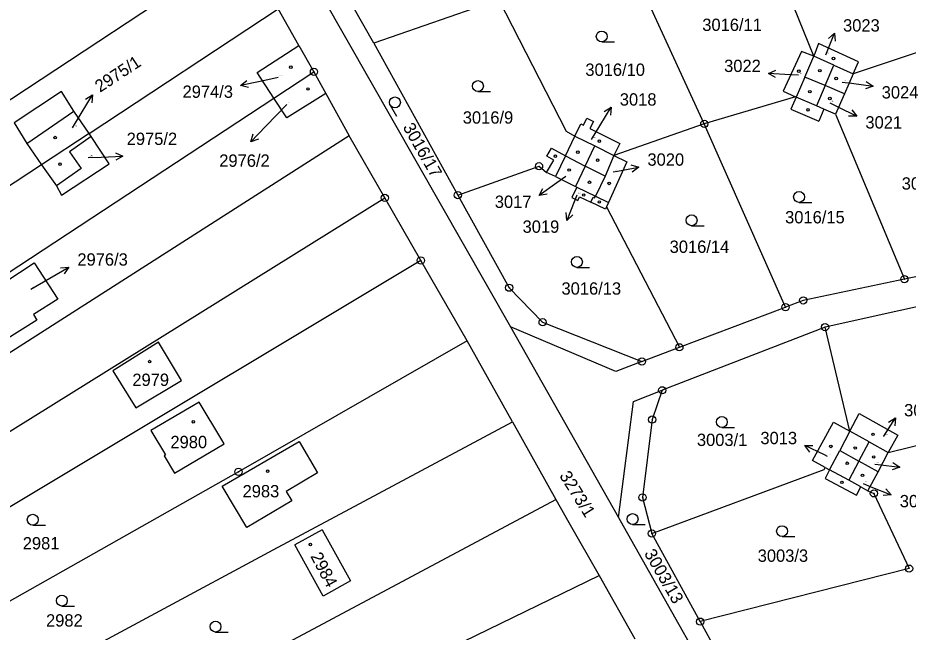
# Model space of a CAD drawing. Extents: x -736345 to -729997, y -1130177 to -1122501.
# Drawn here: x -734175.8 to -734053, y -1124695.4 to -1124610.7 of the extents above; entities that cross this region are included whole.
import ezdxf

# ---------------------------------------------------------------- set-up
doc = ezdxf.new("R2010")
doc.units = 0
for name, color, linetype in [('Vrstva 1', 7, 'Continuous'), ('Vrstva 16', 7, 'Continuous'), ('Vrstva 18', 7, 'Continuous'), ('Vrstva 19', 7, 'Continuous'), ('Vrstva 25', 7, 'Continuous'), ('Vrstva 4', 7, 'Continuous')]:
    doc.layers.add(name, color=color, linetype=linetype)

msp = doc.modelspace()

# ---------------------------------------------------------------- linework, layer by layer
at = {"layer": 'Vrstva 1'}
for points in [[(-734126.67, -1124614.16), (-734140.72, -1124589.41)], [(-734143.45, -1124590.77), (-734107.84, -1124653.26)], [(-734065.98, -1124615.95), (-734074.17, -1124595.72)], [(-734180.52, -1124624.37), (-734144.76, -1124600.79)], [(-734081.1, -1124625.3), (-734091.83, -1124601.94)], [(-734109.44, -1124608.15), (-734126.67, -1124614.16)], [(-734109.44, -1124608.15), (-734100.16, -1124626.28)], [(-734165.91, -1124626.61), (-734139.84, -1124609.45)], [(-734136.99, -1124614.47), (-734139.84, -1124609.45)], [(-734142.77, -1124618.19), (-734136.99, -1124614.47)], [(-734136.99, -1124614.47), (-734134.92, -1124618.12)], [(-734126.67, -1124614.16), (-734115.08, -1124635.11)], [(-734065.34, -1124614.23), (-734065.98, -1124615.95)], [(-734059.86, -1124616.73), (-734065.34, -1124614.23)], [(-734047.77, -1124614.13), (-734060.58, -1124618.39)], [(-734067.72, -1124615.31), (-734070.23, -1124620.77)], [(-734065.98, -1124615.95), (-734067.72, -1124615.31)], [(-734067.22, -1124618.83), (-734065.98, -1124615.95)], [(-734064.44, -1124620.02), (-734063.22, -1124617.2)], [(-734063.22, -1124617.2), (-734060.58, -1124618.39)], [(-734060.58, -1124618.39), (-734059.86, -1124616.73)], [(-734140.44, -1124621.75), (-734142.77, -1124618.19)], [(-734140.44, -1124621.75), (-734134.92, -1124618.12)], [(-734134.92, -1124618.12), (-734133.29, -1124621.08)], [(-734060.58, -1124618.39), (-734061.78, -1124621.17)], [(-734064.44, -1124620.02), (-734067.22, -1124618.83)], [(-734169.71, -1124620.84), (-734176.27, -1124625.16)], [(-734168.01, -1124623.56), (-734169.71, -1124620.84)], [(-734133.29, -1124621.08), (-734138.64, -1124624.48)], [(-734133.29, -1124621.08), (-734130.08, -1124626.92)], [(-734070.23, -1124620.77), (-734068.53, -1124621.55)], [(-734064.44, -1124620.02), (-734065.65, -1124622.8)], [(-734061.78, -1124621.17), (-734064.44, -1124620.02)], [(-734241, -1124687.82), (-734140.44, -1124621.75)], [(-734138.64, -1124624.48), (-734140.44, -1124621.75)], [(-734068.53, -1124621.55), (-734081.1, -1124625.3)], [(-734068.42, -1124621.6), (-734069.17, -1124623.25)], [(-734068.53, -1124621.55), (-734068.42, -1124621.6)], [(-734065.65, -1124622.8), (-734068.42, -1124621.6)], [(-734061.78, -1124621.17), (-734062.99, -1124623.95)], [(-734165.91, -1124626.61), (-734168.01, -1124623.56)], [(-734069.17, -1124623.25), (-734065.32, -1124624.92)], [(-734064.6, -1124623.25), (-734065.32, -1124624.92)], [(-734062.99, -1124623.95), (-734064.6, -1124623.25)], [(-734097.76, -1124625.48), (-734097.28, -1124624.51)], [(-734097.28, -1124624.51), (-734096.38, -1124624.95)], [(-734062.99, -1124623.95), (-734053.52, -1124646.71)], [(-734176.27, -1124625.16), (-734174.51, -1124628.01)], [(-734098.94, -1124626.98), (-734098.12, -1124625.3)], [(-734098.12, -1124625.3), (-734097.76, -1124625.48)], [(-734096.38, -1124624.95), (-734096.87, -1124625.95)], [(-734096.87, -1124625.95), (-734092.73, -1124628)], [(-734081.1, -1124625.3), (-734093.56, -1124629.67)], [(-734069.9, -1124650.56), (-734081.1, -1124625.3)], [(-734130.08, -1124626.92), (-734239.44, -1124696.86)], [(-734165.91, -1124626.61), (-734172.47, -1124630.93)], [(-734165.62, -1124627.04), (-734165.91, -1124626.61)], [(-734163.16, -1124630.79), (-734165.62, -1124627.04)], [(-734125.15, -1124635.5), (-734130.08, -1124626.92)], [(-734100.25, -1124629.69), (-734098.94, -1124626.98)], [(-734100.16, -1124626.28), (-734098.94, -1124626.98)], [(-734174.51, -1124628.01), (-734172.47, -1124630.93)], [(-734097.53, -1124631.14), (-734096.21, -1124628.34)], [(-734096.21, -1124628.34), (-734093.56, -1124629.67)], [(-734092.73, -1124628), (-734093.56, -1124629.67)], [(-734102.82, -1124629.73), (-734102.19, -1124628.65)], [(-734102.19, -1124628.65), (-734100.25, -1124629.69)], [(-734100.25, -1124629.69), (-734097.53, -1124631.14)], [(-734093.56, -1124629.67), (-734091.8, -1124630.53)], [(-734172.47, -1124630.93), (-734254.93, -1124685.2)], [(-734172.47, -1124630.93), (-734170.44, -1124633.85)], [(-734169.72, -1124635.11), (-734163.16, -1124630.79)], [(-734102.85, -1124631.98), (-734101.86, -1124630.29)], [(-734101.86, -1124630.29), (-734102.82, -1124629.73)], [(-734091.8, -1124630.53), (-734094.32, -1124636.14)], [(-734115.08, -1124635.11), (-734103.89, -1124631.14)], [(-734103.89, -1124631.14), (-734102.85, -1124631.98)], [(-734101.63, -1124632.57), (-734102.85, -1124631.98)], [(-734097.53, -1124631.14), (-734098.85, -1124633.93)], [(-734094.79, -1124632.49), (-734097.53, -1124631.14)], [(-734101.63, -1124632.57), (-734098.85, -1124633.93)], [(-734094.79, -1124632.49), (-734096.11, -1124635.27)], [(-734170.44, -1124633.85), (-734169.72, -1124635.11)], [(-734098.67, -1124634.01), (-734099.38, -1124635.46)], [(-734098.85, -1124633.93), (-734098.67, -1124634.01)], [(-734224.6, -1124697.42), (-734125.15, -1124635.5)], [(-734120.19, -1124644.13), (-734125.15, -1124635.5)], [(-734115.08, -1124635.11), (-734108, -1124647.88)], [(-734099.38, -1124635.46), (-734098.55, -1124635.87)], [(-734098.55, -1124635.87), (-734098.29, -1124635.35)], [(-734098.29, -1124635.35), (-734096.76, -1124636.09)], [(-734096.11, -1124635.27), (-734094.32, -1124636.14)], [(-734094.73, -1124637.06), (-734096.76, -1124636.09)], [(-734094.58, -1124636.71), (-734094.73, -1124637.06)], [(-734094.32, -1124636.14), (-734094.58, -1124636.71)], [(-734094.58, -1124636.71), (-734084.54, -1124656.1)], [(-734120.19, -1124644.13), (-734224.49, -1124706.71)], [(-734179.74, -1124648.53), (-734173.51, -1124644.43)], [(-734173.51, -1124644.43), (-734170.22, -1124649.44)], [(-734113.8, -1124655.21), (-734120.19, -1124644.13)], [(-734044.39, -1124644.8), (-734053.52, -1124646.71)], [(-734053.52, -1124646.71), (-734067.46, -1124649.63)], [(-734108, -1124647.88), (-734103.39, -1124652.65)], [(-734044.12, -1124648.8), (-734064.45, -1124653.31)], [(-734170.22, -1124649.44), (-734173.61, -1124651.56)], [(-734084.54, -1124656.1), (-734069.9, -1124650.56)], [(-734067.46, -1124649.63), (-734069.9, -1124650.56)], [(-734173.61, -1124651.56), (-734173.11, -1124652.35)], [(-734173.11, -1124652.35), (-734177.47, -1124655.08)], [(-734103.39, -1124652.65), (-734089.7, -1124658.06)], [(-734107.84, -1124653.26), (-734092.93, -1124679.59)], [(-734093.32, -1124659.43), (-734107.84, -1124653.26)], [(-734064.45, -1124653.31), (-734086.9, -1124662.03)], [(-734061.03, -1124667.67), (-734064.45, -1124653.31)], [(-734156.35, -1124655.38), (-734162.65, -1124659.35)], [(-734153.18, -1124660.68), (-734156.35, -1124655.38)], [(-734113.8, -1124655.21), (-734145.33, -1124673.28)], [(-734107.53, -1124666.39), (-734113.8, -1124655.21)], [(-734089.7, -1124658.06), (-734084.54, -1124656.1)], [(-734089.7, -1124658.06), (-734093.32, -1124659.43)], [(-734162.65, -1124659.35), (-734159.46, -1124664.44)], [(-734159.46, -1124664.44), (-734153.18, -1124660.68)], [(-734090.85, -1124663.56), (-734086.9, -1124662.03)], [(-734086.9, -1124662.03), (-734088.29, -1124666.07)], [(-734150.74, -1124663.68), (-734157.39, -1124667.58)], [(-734147.63, -1124668.84), (-734150.74, -1124663.68)], [(-734092.93, -1124679.59), (-734090.85, -1124663.56)], [(-734061.03, -1124667.67), (-734059.75, -1124665.24)], [(-734059.75, -1124665.24), (-734054.43, -1124668.2)], [(-734055.73, -1124670.62), (-734029.66, -1124664.17)], [(-734140.55, -1124684.03), (-734107.53, -1124666.39)], [(-734107.53, -1124666.39), (-734101.55, -1124677.07)], [(-734088.29, -1124666.07), (-734089.62, -1124676.8)], [(-734066.18, -1124671.71), (-734063.3, -1124666.41)], [(-734063.3, -1124666.41), (-734061.03, -1124667.67)], [(-734157.39, -1124667.58), (-734155.38, -1124670.93)], [(-734061.03, -1124667.67), (-734062.43, -1124670.34)], [(-734147.29, -1124669.42), (-734147.63, -1124668.84)], [(-734054.43, -1124668.2), (-734055.73, -1124670.62)], [(-734151.1, -1124671.65), (-734147.29, -1124669.42)], [(-734147.57, -1124675.27), (-734136.96, -1124669.11)], [(-734136.96, -1124669.11), (-734134.44, -1124673.4)], [(-734059.78, -1124671.79), (-734058.38, -1124669.14)], [(-734058.38, -1124669.14), (-734055.73, -1124670.62)], [(-734155.38, -1124670.93), (-734155.59, -1124671.06)], [(-734155.59, -1124671.06), (-734154.14, -1124673.47)], [(-734062.43, -1124670.34), (-734059.78, -1124671.79)], [(-734057.14, -1124673.25), (-734055.73, -1124670.62)], [(-734154.14, -1124673.47), (-734151.1, -1124671.65)], [(-734064.43, -1124672.67), (-734066.18, -1124671.71)], [(-734064.57, -1124672.93), (-734064.43, -1124672.67)], [(-734064.43, -1124672.67), (-734063.83, -1124673)], [(-734059.78, -1124671.79), (-734061.19, -1124674.44)], [(-734057.14, -1124673.25), (-734059.78, -1124671.79)], [(-734145.33, -1124673.28), (-734208.54, -1124708.98)], [(-734134.44, -1124673.4), (-734138.76, -1124675.98)], [(-734088.32, -1124681.78), (-734064.57, -1124672.93)], [(-734063.83, -1124673), (-734064.44, -1124674.17)], [(-734058.55, -1124675.89), (-734057.14, -1124673.25)], [(-734064.44, -1124674.17), (-734060.14, -1124676.47)], [(-734059.53, -1124675.36), (-734061.19, -1124674.44)], [(-734144.19, -1124680.97), (-734147.57, -1124675.27)], [(-734138.76, -1124675.98), (-734137.99, -1124677.27)], [(-734060.14, -1124676.47), (-734059.53, -1124675.36)], [(-734059.53, -1124675.36), (-734058.55, -1124675.89)], [(-734058.55, -1124675.89), (-734057.71, -1124676.24)], [(-734057.71, -1124676.24), (-734052.87, -1124686.62)], [(-734163.07, -1124709.92), (-734101.55, -1124677.07)], [(-734137.99, -1124677.27), (-734144.19, -1124680.97)], [(-734101.55, -1124677.07), (-734099.78, -1124680.25)], [(-734089.62, -1124676.8), (-734088.32, -1124681.78)], [(-734092.93, -1124679.59), (-734092.7, -1124680)], [(-734092.7, -1124680), (-734057.13, -1124743.04)], [(-734133.78, -1124681.26), (-734137.56, -1124683.35)], [(-734133.78, -1124681.26), (-734129.9, -1124688.32)], [(-734099.78, -1124680.25), (-734095.62, -1124687.55)], [(-734081.67, -1124693.93), (-734088.32, -1124681.78)], [(-734133.67, -1124690.4), (-734137.56, -1124683.35)], [(-734172.98, -1124701.51), (-734140.55, -1124684.03)], [(-734052.87, -1124686.62), (-734081.67, -1124693.93)], [(-734129.9, -1124688.32), (-734133.67, -1124690.4)], [(-734120.99, -1124699.92), (-734095.62, -1124687.55)], [(-734095.62, -1124687.55), (-734090.67, -1124696.3)], [(-734081.67, -1124693.93), (-734073.39, -1124709.01)]]:
    msp.add_lwpolyline(points, dxfattribs=at)
at = {"layer": 'Vrstva 16'}
for points in [[(-734064.36, -1124615.77), (-734064.27, -1124615.55)], [(-734068.12, -1124618.59), (-734069.27, -1124618.52)], [(-734139.84, -1124618.9), (-734142.1, -1124619.38)], [(-734062.1, -1124619.53), (-734060.81, -1124619.7)], [(-734138.66, -1124622.62), (-734141.55, -1124625.6)], [(-734063.79, -1124622.41), (-734062.78, -1124622.91)], [(-734168.2, -1124625.82), (-734167.02, -1124623.86)], [(-734096.64, -1124627.44), (-734095.5, -1124625.54)], [(-734166.04, -1124629.95), (-734164.27, -1124629.87)], [(-734093.66, -1124631.9), (-734093.09, -1124631.8)], [(-734100.2, -1124632.54), (-734101.44, -1124633.43)], [(-734098.69, -1124635.1), (-734098.97, -1124635.81)], [(-734173.96, -1124648.1), (-734171.33, -1124646.56)], [(-734056.33, -1124668.38), (-734056.33, -1124668.37)], [(-734064.11, -1124671.14), (-734064.54, -1124670.94)], [(-734057.61, -1124672.22), (-734057.14, -1124672.27)], [(-734059.19, -1124674.88), (-734058.12, -1124675.32)]]:
    msp.add_lwpolyline(points, dxfattribs=at)
at = {"layer": 'Vrstva 25'}
for points in [[(-734064.27, -1124615.55), (-734063.166, -1124612.761)], [(-734063.999, -1124613.507), (-734063.166, -1124612.761), (-734063.069, -1124613.875)], [(-734095.24, -1124613.99), (-734093.49, -1124613.99)], [(-734071.296, -1124618.896), (-734072.264, -1124618.337), (-734071.235, -1124617.899)], [(-734069.27, -1124618.52), (-734072.264, -1124618.337)], [(-734143.953, -1124620.281), (-734145.035, -1124619.998), (-734144.16, -1124619.304)], [(-734142.1, -1124619.38), (-734145.035, -1124619.998)], [(-734060.81, -1124619.7), (-734057.836, -1124620.091)], [(-734058.762, -1124619.466), (-734057.836, -1124620.091), (-734058.893, -1124620.456)], [(-734112.31, -1124620.82), (-734110.56, -1124620.82)], [(-734167.02, -1124623.86), (-734165.471, -1124621.292)], [(-734166.416, -1124621.89), (-734165.471, -1124621.292), (-734165.559, -1124622.406)], [(-734124.41, -1124622.7), (-734123.546, -1124624.221)], [(-734095.5, -1124625.54), (-734093.951, -1124622.972)], [(-734094.896, -1124623.57), (-734093.951, -1124622.972), (-734094.039, -1124624.086)], [(-734062.78, -1124622.91), (-734060.089, -1124624.234)], [(-734060.765, -1124623.344), (-734060.089, -1124624.234), (-734061.207, -1124624.241)], [(-734141.55, -1124625.6), (-734143.641, -1124627.75)], [(-734142.585, -1124627.382), (-734143.641, -1124627.75), (-734143.302, -1124626.685)], [(-734162.295, -1124629.28), (-734161.274, -1124629.734), (-734162.25, -1124630.278)], [(-734164.27, -1124629.87), (-734161.274, -1124629.734)], [(-734093.09, -1124631.8), (-734090.139, -1124631.264)], [(-734091.212, -1124630.951), (-734090.139, -1124631.264), (-734091.033, -1124631.934)], [(-734101.44, -1124633.43), (-734103.879, -1124635.176)], [(-734102.775, -1124635), (-734103.879, -1124635.176), (-734103.357, -1124634.187)], [(-734098.97, -1124635.81), (-734100.054, -1124638.606)], [(-734068.04, -1124636.11), (-734066.29, -1124636.11)], [(-734099.227, -1124637.855), (-734100.054, -1124638.606), (-734100.159, -1124637.493)], [(-734082.85, -1124639.33), (-734081.1, -1124639.33)], [(-734171.33, -1124646.56), (-734168.74, -1124645.047)], [(-734169.856, -1124645.12), (-734168.74, -1124645.047), (-734169.351, -1124645.983)], [(-734098.66, -1124645.08), (-734096.91, -1124645.08)], [(-734056.33, -1124668.37), (-734054.754, -1124665.818)], [(-734055.705, -1124666.406), (-734054.754, -1124665.818), (-734054.854, -1124666.932)], [(-734078.68, -1124667.15), (-734076.93, -1124667.15)], [(-734066.562, -1124670.541), (-734067.254, -1124669.663), (-734066.136, -1124669.637)], [(-734064.54, -1124670.94), (-734067.254, -1124669.663)], [(-734057.14, -1124672.27), (-734054.161, -1124672.62)], [(-734055.096, -1124672.007), (-734054.161, -1124672.62), (-734055.212, -1124672.999)], [(-734058.12, -1124675.32), (-734055.347, -1124676.463)], [(-734056.081, -1124675.619), (-734055.347, -1124676.463), (-734056.462, -1124676.544)], [(-734173.7, -1124680.62), (-734171.95, -1124680.62)], [(-734090.99, -1124680.53), (-734089.24, -1124680.53)], [(-734070.38, -1124682.2), (-734068.63, -1124682.2)], [(-734169.68, -1124691.78), (-734167.93, -1124691.78)], [(-734148.49, -1124695.36), (-734146.74, -1124695.36)]]:
    msp.add_lwpolyline(points, dxfattribs=at)
for centre, radius in [((-734095.24, -1124613.24), 0.75), ((-734063.29, -1124616.27), 0.175), ((-734138.11, -1124617.48), 0.175), ((-734134.92, -1124618.12), 0.5), ((-734134.92, -1124618.12), 0.032), ((-734068.06, -1124618.02), 0.175), ((-734065.17, -1124617.96), 0.175), ((-734112.31, -1124620.07), 0.75), ((-734062.92, -1124619.03), 0.175), ((-734135.74, -1124620.48), 0.175), ((-734066.55, -1124620.85), 0.175), ((-734123.758, -1124622.329), 0.749), ((-734063.79, -1124621.79), 0.175), ((-734066.8, -1124623.36), 0.175), ((-734081.1, -1124625.3), 0.5), ((-734081.1, -1124625.3), 0.032), ((-734170.6, -1124627.18), 0.175), ((-734095.57, -1124627.67), 0.175), ((-734101.64, -1124629.75), 0.175), ((-734098.53, -1124629.19), 0.175), ((-734169.93, -1124630.84), 0.175), ((-734103.89, -1124631.14), 0.5), ((-734095.81, -1124630.3), 0.175), ((-734103.89, -1124631.14), 0.032), ((-734099.73, -1124631.66), 0.175), ((-734096.93, -1124633.34), 0.175), ((-734094.22, -1124633.5), 0.175), ((-734115.08, -1124635.11), 0.5), ((-734068.04, -1124635.36), 0.75), ((-734125.15, -1124635.5), 0.5), ((-734125.15, -1124635.5), 0.032), ((-734115.08, -1124635.11), 0.032), ((-734097.73, -1124635.1), 0.175), ((-734095.57, -1124636.06), 0.175), ((-734082.85, -1124638.58), 0.75), ((-734120.19, -1124644.13), 0.5), ((-734120.19, -1124644.13), 0.032), ((-734098.66, -1124644.33), 0.75), ((-734053.52, -1124646.71), 0.5), ((-734053.52, -1124646.71), 0.032), ((-734108, -1124647.88), 0.5), ((-734108, -1124647.88), 0.032), ((-734067.46, -1124649.63), 0.5), ((-734069.9, -1124650.56), 0.5), ((-734069.9, -1124650.56), 0.032), ((-734067.46, -1124649.63), 0.032), ((-734103.39, -1124652.65), 0.5), ((-734103.39, -1124652.65), 0.032), ((-734064.45, -1124653.31), 0.5), ((-734064.45, -1124653.31), 0.032), ((-734084.54, -1124656.1), 0.5), ((-734084.54, -1124656.1), 0.032), ((-734157.58, -1124658.07), 0.175), ((-734089.7, -1124658.06), 0.5), ((-734089.7, -1124658.06), 0.032), ((-734086.9, -1124662.03), 0.5), ((-734086.9, -1124662.03), 0.032), ((-734151.56, -1124666.37), 0.175), ((-734088.29, -1124666.07), 0.5), ((-734088.29, -1124666.07), 0.032), ((-734078.68, -1124666.4), 0.75), ((-734057.84, -1124668.11), 0.175), ((-734063.66, -1124669.77), 0.175), ((-734060.29, -1124669.99), 0.175), ((-734057.75, -1124671.22), 0.175), ((-734061.39, -1124672.09), 0.175), ((-734145.33, -1124673.28), 0.5), ((-734145.33, -1124673.28), 0.032), ((-734141.31, -1124673.18), 0.175), ((-734059.29, -1124673.76), 0.175), ((-734062.13, -1124674.72), 0.175), ((-734089.62, -1124676.8), 0.5), ((-734057.71, -1124676.24), 0.5), ((-734057.71, -1124676.24), 0.032), ((-734089.62, -1124676.8), 0.032), ((-734173.7, -1124679.87), 0.75), ((-734090.99, -1124679.78), 0.75), ((-734070.38, -1124681.45), 0.75), ((-734088.32, -1124681.78), 0.5), ((-734088.32, -1124681.78), 0.032), ((-734135.42, -1124683.29), 0.175), ((-734052.87, -1124686.62), 0.5), ((-734169.68, -1124691.03), 0.75), ((-734081.67, -1124693.93), 0.5), ((-734148.49, -1124694.61), 0.75), ((-734081.67, -1124693.93), 0.032)]:
    msp.add_circle(centre, radius, dxfattribs=at)
at = {"layer": 'Vrstva 4'}
for points in [[(-734063.22, -1124617.2), (-734065.98, -1124615.95)], [(-734067.22, -1124618.83), (-734068.42, -1124621.6)], [(-734174.51, -1124628.01), (-734168.01, -1124623.56)], [(-734064.6, -1124623.25), (-734065.65, -1124622.8)], [(-734165.62, -1124627.04), (-734168.64, -1124629.14)], [(-734098.94, -1124626.98), (-734096.21, -1124628.34)], [(-734168.64, -1124629.14), (-734167.02, -1124631.46)], [(-734100.25, -1124629.69), (-734101.63, -1124632.57)], [(-734093.56, -1124629.67), (-734094.79, -1124632.49)], [(-734167.02, -1124631.46), (-734170.44, -1124633.85)], [(-734098.67, -1124634.01), (-734096.11, -1124635.27)], [(-734096.76, -1124636.09), (-734096.43, -1124635.41)], [(-734096.43, -1124635.41), (-734096.23, -1124635.51)], [(-734096.23, -1124635.51), (-734096.11, -1124635.27)], [(-734058.38, -1124669.14), (-734061.03, -1124667.67)], [(-734063.83, -1124673), (-734062.43, -1124670.34)], [(-734061.19, -1124674.44), (-734063.83, -1124673)]]:
    msp.add_lwpolyline(points, dxfattribs=at)

# ---------------------------------------------------------------- texts
at = {"layer": 'Vrstva 16'}
for s, p in [('3023', (-734061.97, -1124612.56)), ('3022', (-734078.366, -1124618.14)), ('2974/3', (-734153.037, -1124621.7)), ('3018', (-734092.75, -1124622.77)), ('3024', (-734056.64, -1124621.79)), ('3021', (-734058.89, -1124625.93)), ('2975/2', (-734160.74, -1124628.2)), ('2976/2', (-734147.977, -1124631.21)), ('3020', (-734088.94, -1124631.06)), ('3017', (-734109.986, -1124636.88)), ('3019', (-734106.156, -1124640.31)), ('2976/3', (-734167.54, -1124644.84)), ('3015', (-734053.55, -1124665.62)), ('3013', (-734073.366, -1124669.46)), ('3012', (-734054.15, -1124678.16))]:
    msp.add_text(s, height=1.7, dxfattribs=at).set_placement(p)
msp.add_text('2975/1', height=1.7, rotation=33.30026, dxfattribs=at).set_placement((-734164.413, -1124621.014))
at = {"layer": 'Vrstva 18'}
for s, p in [('3016/11', (-734081.38, -1124612.48)), ('3016/10', (-734097.5, -1124618.67)), ('3016/9', (-734114.4, -1124625.26)), ('3016/16', (-734053.88, -1124634.36)), ('3016/15', (-734069.96, -1124639.01)), ('3016/14', (-734085.88, -1124643.08)), ('3016/13', (-734100.79, -1124648.84)), ('3003/1', (-734082.12, -1124669.71)), ('2981', (-734175.07, -1124683.97)), ('3003/3', (-734073.74, -1124685.68)), ('2982', (-734171.86, -1124694.61))]:
    msp.add_text(s, height=1.7, dxfattribs=at).set_placement(p)
for s, rotation, p in [('3016/17', 299.70238, (-734122.718, -1124625.744)), ('3273/1', 301.9024, (-734101.145, -1124673.804)), ('3003/13', 300.00239, (-734089.447, -1124684.513))]:
    msp.add_text(s, height=1.7, rotation=rotation, dxfattribs=at).set_placement(p)
at = {"layer": 'Vrstva 19'}
for s, height, p in [('3023', 0.1, (-734064.16, -1124615.57)), ('2974/3', 0.1, (-734139.64, -1124618.7)), ('3022', 0.1, (-734067.92, -1124618.39)), ('3024', 0.1, (-734061.9, -1124619.33)), ('2976/2', 0.1, (-734138.46, -1124622.42)), ('3021', 0.1, (-734063.59, -1124622.21)), ('2975/1', 0.1, (-734168, -1124625.62)), ('3018', 0.1, (-734096.44, -1124627.24)), ('2975/2', 0.1, (-734165.84, -1124629.75)), ('3020', 0.1, (-734093.46, -1124631.7)), ('3017', 0.1, (-734100, -1124632.34)), ('3019', 0.1, (-734098.49, -1124634.9)), ('2976/3', 0.1, (-734173.76, -1124647.9)), ('2979', 1.7, (-734159.96, -1124661.43)), ('2980', 1.7, (-734154.71, -1124670.01)), ('3015', 0.1, (-734056.13, -1124668.18)), ('3013', 0.1, (-734063.91, -1124670.94)), ('3014', 0.1, (-734057.41, -1124672.02)), ('2983', 1.7, (-734144.76, -1124676.79)), ('3012', 0.1, (-734058.99, -1124674.68))]:
    msp.add_text(s, height=height, dxfattribs=at).set_placement(p)
msp.add_text('2984', height=1.7, rotation=297.70237, dxfattribs=at).set_placement((-734135.45, -1124684.904))

doc.saveas('drawing.dxf')
